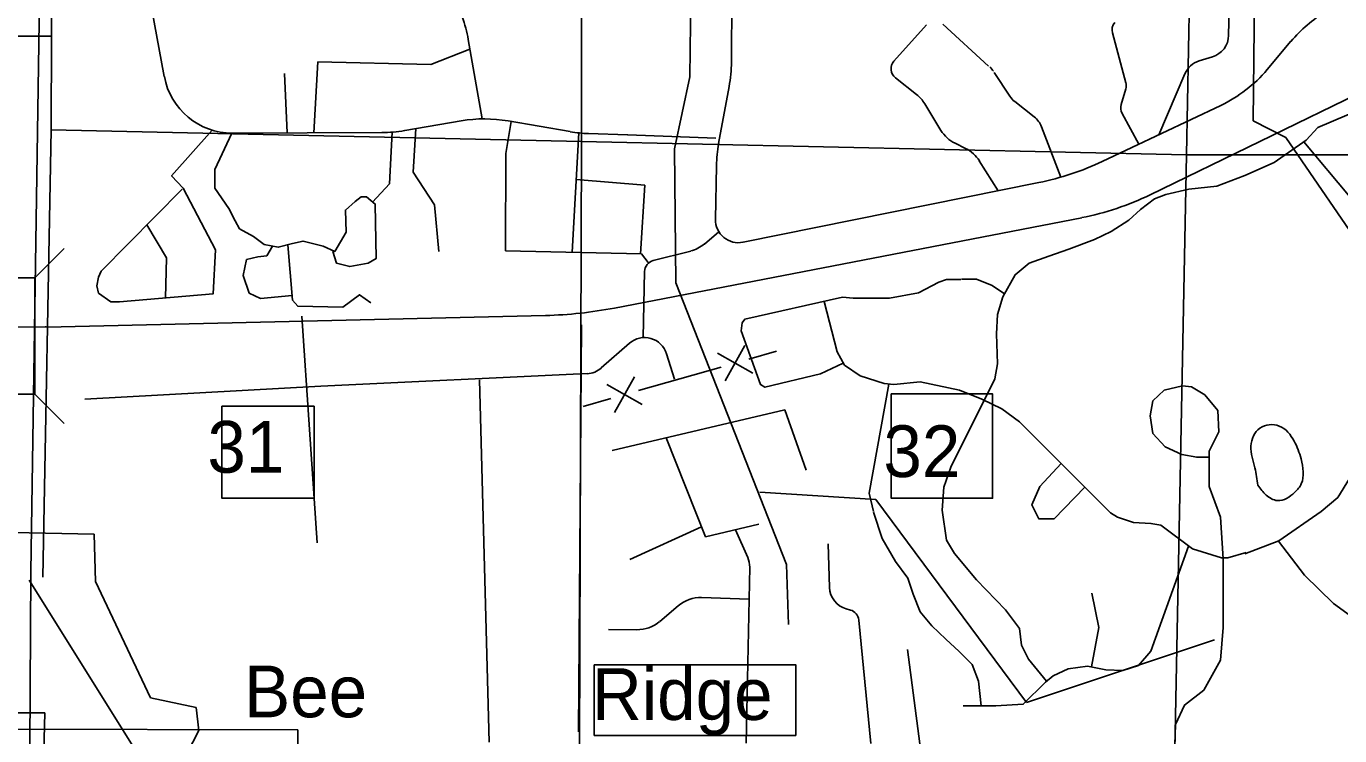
# Model space of a CAD drawing. Extents: x 408847 to 817539, y 923858 to 1151780.
# Drawn here: x 510743 to 522167, y 1078113 to 1084288 of the extents above; entities that cross this region are included whole.
import ezdxf

# ---------------------------------------------------------------- set-up
doc = ezdxf.new("R2010")
doc.units = 0
for name, color, linetype in [('Bridges', 7, 'Continuous'), ('Interstate Divided Highway Outline and Fill', 7, 'Continuous'), ('Interstate Ramps', 7, 'Continuous'), ('Lakes and Ponds', 7, 'Continuous'), ('Level 12', 7, 'Continuous'), ('Level 4', 7, 'Continuous'), ('Level 43', 7, 'Continuous'), ('Level 7', 7, 'Continuous'), ('Local Roads Paved', 7, 'Continuous'), ('Local Roads Related Text', 7, 'Continuous'), ('Masks for Road Features', 7, 'Continuous'), ('Masks for Text', 7, 'Continuous'), ('Narrow River Creek and Branch and Slough', 7, 'Continuous'), ('Section Lines', 7, 'Continuous'), ('Township  and Range lines', 7, 'Continuous')]:
    doc.layers.add(name, color=color, linetype=linetype)

msp = doc.modelspace()

# ---------------------------------------------------------------- linework, layer by layer
at = {"layer": 'Bridges'}
for p, q in [((510816, 1082098), (511072, 1082354)), ((510816, 1081086), (511072, 1080830))]:
    msp.add_line(p, q, dxfattribs=at)
msp.add_lwpolyline([(510560, 1081086), (510560, 1082098), (510816, 1082098), (510816, 1081086)], close=True, dxfattribs=at)
at = {"layer": 'Interstate Divided Highway Outline and Fill'}
for p, q in [((510781, 1079539), (510857, 1084514)), ((510775, 1078011), (510781, 1079541)), ((510781, 1079541), (510781, 1079539))]:
    msp.add_line(p, q, dxfattribs=at)
at = {"layer": 'Interstate Ramps'}
msp.add_line((510769, 1079468), (511687, 1077998), dxfattribs=at)
at = {"layer": 'Lakes and Ponds'}
msp.add_spline([(521455, 1080294), (521527, 1080208), (521625, 1080160), (521777, 1080232), (521833, 1080306), (521831, 1080522), (521771, 1080677), (521641, 1080809), (521473, 1080791), (521395, 1080635), (521429, 1080444), (521455, 1080294)], degree=3, dxfattribs=at)
at = {"layer": 'Level 12'}
for p, q in [((513140, 1081764), (513274, 1079792)), ((515571, 1081691), (515547, 1078148)), ((510908, 1081672), (510915, 1081672))]:
    msp.add_line(p, q, dxfattribs=at)
at = {"layer": 'Level 4'}
for p, q in [((510781, 1079541), (510781, 1079539)), ((510781, 1079541), (510781, 1079539)), ((510781, 1079541), (510781, 1079539)), ((510781, 1079539), (510781, 1079541)), ((510781, 1079541), (510781, 1079539))]:
    msp.add_line(p, q, dxfattribs=at)
at = {"layer": 'Level 7'}
for p, q in [((483897, 1078212), (513104, 1078166)), ((513104, 1078166), (513104, 1077966))]:
    msp.add_line(p, q, dxfattribs=at)
at = {"layer": 'Local Roads Paved'}
for p, q in [((521227, 1085544), (521201, 1084210)), ((516876, 1083976), (516880, 1084799)), ((511943, 1083850), (511789, 1084692)), ((518573, 1084299), (518290, 1083984)), ((519113, 1083942), (518715, 1084306)), ((520191, 1084231), (520308, 1083797)), ((514709, 1083482), (514587, 1084174)), ((521743, 1084157), (521536, 1083911)), ((521060, 1084022), (520945, 1083987)), ((513013, 1083360), (512989, 1083877)), ((519297, 1083680), (519162, 1083886)), ((520820, 1083875), (520593, 1083344)), ((516765, 1083267), (516857, 1083765)), ((518302, 1083838), (518486, 1083694)), ((520307, 1083742), (520266, 1083606)), ((519510, 1083500), (519340, 1083633)), ((518558, 1083614), (518699, 1083382)), ((521132, 1083599), (520102, 1083111)), ((520274, 1083530), (520419, 1083261)), ((514526, 1083465), (514034, 1083380)), ((514959, 1083460), (514914, 1083181)), ((515473, 1083371), (514933, 1083464)), ((519741, 1082974), (519573, 1083414)), ((513835, 1083363), (512536, 1083358)), ((515550, 1083360), (515490, 1082322)), ((515973, 1083342), (515633, 1083354)), ((515974, 1083342), (516740, 1083313)), ((514914, 1083181), (514912, 1082334)), ((518821, 1083270), (518913, 1083224)), ((516737, 1082608), (516746, 1083074)), ((519032, 1083116), (519196, 1082856)), ((515526, 1082955), (516123, 1082904)), ((516123, 1082904), (516085, 1082308)), ((519549, 1082927), (516977, 1082408)), ((516641, 1082393), (516767, 1082499)), ((514912, 1082334), (516095, 1082308)), ((516095, 1082308), (516153, 1082232)), ((516196, 1082249), (516522, 1082332)), ((516109, 1081578), (516121, 1082154)), ((515744, 1081314), (515989, 1081529)), ((516994, 1081511), (516822, 1081202)), ((517028, 1081390), (517269, 1081459)), ((516381, 1081217), (516312, 1081438)), ((516754, 1081442), (517063, 1081270)), ((513304, 1081157), (515621, 1081265)), ((516032, 1081237), (515860, 1080928)), ((516067, 1081117), (516788, 1081322)), ((513304, 1081157), (511252, 1081043)), ((514770, 1078058), (514686, 1081211)), ((515792, 1081169), (516101, 1080997)), ((515586, 1080980), (515826, 1081049)), ((517340, 1080951), (515839, 1080596)), ((517527, 1080424), (517340, 1080951)), ((516309, 1080707), (516650, 1079844)), ((516615, 1079933), (515993, 1079647)), ((516650, 1079844), (517114, 1079954)), ((517019, 1079664), (516913, 1079906)), ((517729, 1079403), (517717, 1079784)), ((517004, 1078050), (517035, 1079580)), ((516617, 1079316), (517030, 1079302)), ((516252, 1079108), (516413, 1079245)), ((517911, 1079207), (517875, 1079217)), ((518088, 1078045), (517984, 1079120)), ((515808, 1079039), (516054, 1079036)), ((518409, 1078864), (518515, 1078042))]:
    msp.add_line(p, q, dxfattribs=at)
for points in [[(514602, 1084090), (514262, 1083954), (513280, 1083977), (513243, 1083361)], [(520855, 1082869), (521097, 1082897), (521342, 1082989), (521598, 1083102), (521874, 1083296), (521976, 1083408), (522365, 1083572), (522661, 1083767), (522835, 1083859), (522958, 1083859), (523203, 1083900), (523725, 1084114), (523898, 1084155), (524082, 1084186), (524277, 1084073), (524440, 1083981), (524604, 1083981), (524911, 1083715)], [(514331, 1082327), (514292, 1082734), (514108, 1083018), (514131, 1083397)], [(512099, 1082870), (511393, 1082158), (511370, 1082104), (511355, 1082028), (511370, 1081966), (511478, 1081890), (511554, 1081890), (512367, 1081959), (512390, 1082342), (512107, 1082879), (512007, 1082987), (512361, 1083384)], [(512532, 1083358), (512383, 1083041), (512383, 1082879), (512505, 1082703), (512559, 1082596), (512597, 1082526), (512720, 1082457), (512812, 1082388), (512935, 1082365), (513058, 1082396), (513150, 1082419), (513326, 1082373), (513426, 1082327), (513525, 1082496), (513518, 1082688), (513602, 1082764), (513656, 1082803), (513702, 1082803), (513778, 1082741), (513778, 1082741), (513786, 1082266), (513717, 1082227), (513556, 1082197), (513441, 1082227), (513410, 1082327)], [(513755, 1082757), (513901, 1082918), (513925, 1083367)], [(521856, 1083283), (522257, 1082801), (522455, 1082564), (522570, 1082346), (522688, 1082171), (522910, 1081942), (523123, 1081813), (523300, 1081708), (523445, 1081573), (523515, 1081479), (523571, 1081393)], [(519618, 1078589), (519459, 1078779), (519398, 1078902), (519383, 1079048), (519260, 1079209), (519007, 1079470), (518815, 1079700), (518746, 1079815), (518708, 1080076), (518723, 1080276), (518784, 1080452), (519168, 1081220), (519191, 1081350), (519183, 1081611), (519191, 1081780), (519237, 1081933), (519344, 1082125), (519467, 1082225), (519636, 1082286), (519812, 1082348), (520034, 1082432), (520180, 1082501), (520334, 1082601), (520433, 1082693), (520556, 1082785), (520656, 1082823), (520855, 1082869)], [(511953, 1081923), (511961, 1082273), (511792, 1082561)], [(512883, 1082375), (512835, 1082289), (512758, 1082281), (512659, 1082258), (512628, 1082120), (512682, 1081966), (512781, 1081920), (513054, 1081946)], [(513740, 1081882), (513640, 1081951), (513495, 1081844), (513104, 1081851), (513058, 1081905), (513018, 1082386)], [(518871, 1082083), (518748, 1082083), (518679, 1082060), (518503, 1081968), (518250, 1081922), (517935, 1081922), (517843, 1081930), (516992, 1081738), (516969, 1081707), (516961, 1081638), (517130, 1081170), (517168, 1081147), (517652, 1081262), (517849, 1081357)], [(518876, 1082087), (519007, 1082087), (519145, 1082033), (519251, 1081959)], [(518861, 1081120), (518518, 1081193), (518288, 1081170), (518204, 1081178), (517997, 1081247), (517859, 1081339), (517797, 1081454), (517683, 1081893)], [(521342, 1079696), (521638, 1079809), (522007, 1080065), (522150, 1080187), (522252, 1080351), (522313, 1080423), (522467, 1080515), (522641, 1080556), (522682, 1080586), (523377, 1081088), (523448, 1081200), (523510, 1081313), (523571, 1081393)], [(518112, 1080065), (518073, 1080226), (518244, 1081174)], [(521354, 1079708), (521193, 1079662), (521139, 1079662), (520886, 1079739), (520610, 1079946), (520525, 1079961), (520372, 1079969), (520234, 1080015), (520172, 1080053), (519383, 1080844), (519229, 1080959), (519053, 1081043), (518861, 1081120)], [(520734, 1078033), (520740, 1078212), (520817, 1078380), (520985, 1078511), (521131, 1078772), (521154, 1079056), (521154, 1079654), (521131, 1080015), (521031, 1080283), (521031, 1080590), (521116, 1080759), (521108, 1080943), (520993, 1081081), (520878, 1081151), (520801, 1081158), (520640, 1081120), (520541, 1081028), (520518, 1080897), (520541, 1080744), (520648, 1080629), (520794, 1080560), (520924, 1080537), (521029, 1080537)], [(521635, 1079807), (521862, 1079510), (522112, 1079264), (522260, 1079158), (522511, 1079061), (522717, 1078982), (522974, 1078956), (523143, 1079019), (523303, 1079193), (523421, 1079389), (523538, 1079706), (523588, 1079940), (523602, 1080208), (523531, 1080444), (523434, 1080600), (523343, 1080696), (523130, 1080910)], [(519743, 1080483), (519559, 1080283), (519490, 1080122), (519551, 1080000), (519682, 1080000), (519950, 1080276)], [(518112, 1080060), (518188, 1079830), (518303, 1079630), (518411, 1079485), (518457, 1079347), (518518, 1079193), (518618, 1079070), (518741, 1078955), (518856, 1078848)], [(519676, 1078634), (519804, 1078695), (519973, 1078718), (520134, 1078687), (520280, 1078680), (520418, 1078726), (520525, 1078849), (520852, 1079764)], [(520007, 1078712), (520073, 1079056), (520011, 1079355)], [(518855, 1078849), (518970, 1078733), (519024, 1078588), (519049, 1078373)], [(518893, 1078373), (519177, 1078373), (519415, 1078388), (519607, 1078580), (519676, 1078634)]]:
    msp.add_lwpolyline(points, dxfattribs=at)
for centre, radius, start, end in [((513405, 1083966), 1200, 9.9657, 19.6627), ((520287, 1084257), 100, 140.686, 195.1409), ((522661, 1083384), 1200, 120.7821, 139.9102), ((521001, 1084213), 200, 287.0519, 358.8656), ((515676, 1083981), 1200, 349.6084, 359.753), ((518364, 1083917), 100, 138.0666, 231.9409), ((521004, 1083796), 200, 107.0517, 156.6674), ((518988, 1083786), 200, 33.3886, 47.5917), ((520618, 1084684), 1200, 295.3673, 319.9101), ((512534, 1083958), 600, 190.3853, 270.2017), ((520211, 1083771), 100, 343.3007, 15.1409), ((518301, 1083458), 300, 31.373, 51.941), ((519464, 1083790), 200, 213.3885, 231.8016), ((520362, 1083577), 100, 163.3007, 208.3391), ((514729, 1082282), 1200, 80.1989, 99.7195), ((519386, 1083342), 200, 20.8978, 51.8016), ((513831, 1084563), 1200, 270.2017, 279.7195), ((515678, 1084553), 1200, 260.1989, 267.8753), ((518955, 1083538), 300, 211.373, 243.4349), ((517946, 1083051), 1200, 169.6084, 178.8983), ((518779, 1082956), 300, 32.2368, 63.4349), ((519074, 1085280), 2400, 281.4093, 295.3673), ((516937, 1082604), 200, 178.8983, 281.4093), ((516448, 1082623), 300, 284.3999, 310.0063), ((516221, 1082152), 100, 104.3999, 178.792), ((516121, 1081379), 200, 17.2112, 131.2759), ((515612, 1081464), 200, 272.6593, 311.2759), ((516835, 1079584), 200, 358.8293, 23.4522), ((517929, 1079410), 200, 181.8183, 254.4759), ((516607, 1079016), 300, 88.0674, 130.3955), ((517884, 1079111), 100, 5.5207, 74.4757), ((516057, 1079336), 300, 269.4028, 310.3954)]:
    msp.add_arc(centre, radius, start, end, dxfattribs=at)
at = {"layer": 'Masks for Road Features'}
for p, q in [((510904, 1078314), (510401, 1078311)), ((510892, 1077859), (510904, 1078314))]:
    msp.add_line(p, q, dxfattribs=at)
msp.add_lwpolyline([(515683, 1078732), (517436, 1078732), (517436, 1078116), (515683, 1078116)], close=True, dxfattribs=at)
at = {"layer": 'Masks for Text'}
for points in [[(518266, 1081088), (519147, 1081088), (519147, 1080180), (518266, 1080180)], [(512445, 1080981), (513246, 1080981), (513246, 1080180), (512445, 1080180)]]:
    msp.add_lwpolyline(points, close=True, dxfattribs=at)
at = {"layer": 'Narrow River Creek and Branch and Slough'}
for p, q in [((521435, 1085539), (521415, 1083465)), ((516529, 1084908), (516515, 1083847)), ((520519, 1082821), (523043, 1084051)), ((516515, 1083847), (516381, 1083221)), ((521415, 1083465), (521699, 1083321)), ((521699, 1083321), (522550, 1082076)), ((516381, 1083221), (516393, 1082055)), ((515858, 1081836), (519923, 1082622)), ((516393, 1082055), (517354, 1079603)), ((508953, 1081686), (510922, 1081670)), ((510922, 1081670), (515258, 1081771)), ((517124, 1080234), (518133, 1080170)), ((518133, 1080170), (519444, 1078403)), ((511334, 1079867), (510025, 1079894)), ((511344, 1079457), (511334, 1079867)), ((517354, 1079603), (517373, 1079082)), ((511823, 1078442), (511344, 1079457)), ((519444, 1078403), (521079, 1078947)), ((512219, 1078358), (511823, 1078442)), ((512245, 1078158), (512219, 1078358)), ((511732, 1077174), (512245, 1078158))]:
    msp.add_line(p, q, dxfattribs=at)
for centre, radius, start, end in [((519467, 1084979), 2400, 280.9488, 295.9773), ((515174, 1085370), 3600, 271.3428, 280.9488)]:
    msp.add_arc(centre, radius, start, end, dxfattribs=at)
at = {"layer": 'Section Lines'}
for p, q in [((515571, 1083285), (515573, 1088558)), ((520934, 1088423), (520833, 1083169)), ((505518, 1084207), (510963, 1084202)), ((515571, 1083285), (510959, 1083387)), ((515555, 1078000), (515571, 1083285)), ((515571, 1083285), (520833, 1083169)), ((520833, 1083168), (520733, 1077989)), ((520833, 1083168), (526156, 1083168))]:
    msp.add_line(p, q, dxfattribs=at)
at = {"layer": 'Township  and Range lines'}
for p, q in [((510963, 1084202), (511004, 1088673)), ((510963, 1084202), (510959, 1083387)), ((510959, 1083387), (510887, 1079494))]:
    msp.add_line(p, q, dxfattribs=at)

# ---------------------------------------------------------------- texts
at = {"layer": 'Level 43'}
for s, p in [('31', (512318, 1080403)), ('32', (518198, 1080365))]:
    msp.add_text(s, height=450, rotation=360, dxfattribs=at).set_placement(p)
at = {"layer": 'Local Roads Related Text'}
for s, p in [('Bee', (512637, 1078274)), ('Ridge', (515662, 1078251))]:
    msp.add_text(s, height=450, rotation=360, dxfattribs=at).set_placement(p)

doc.saveas('drawing.dxf')
